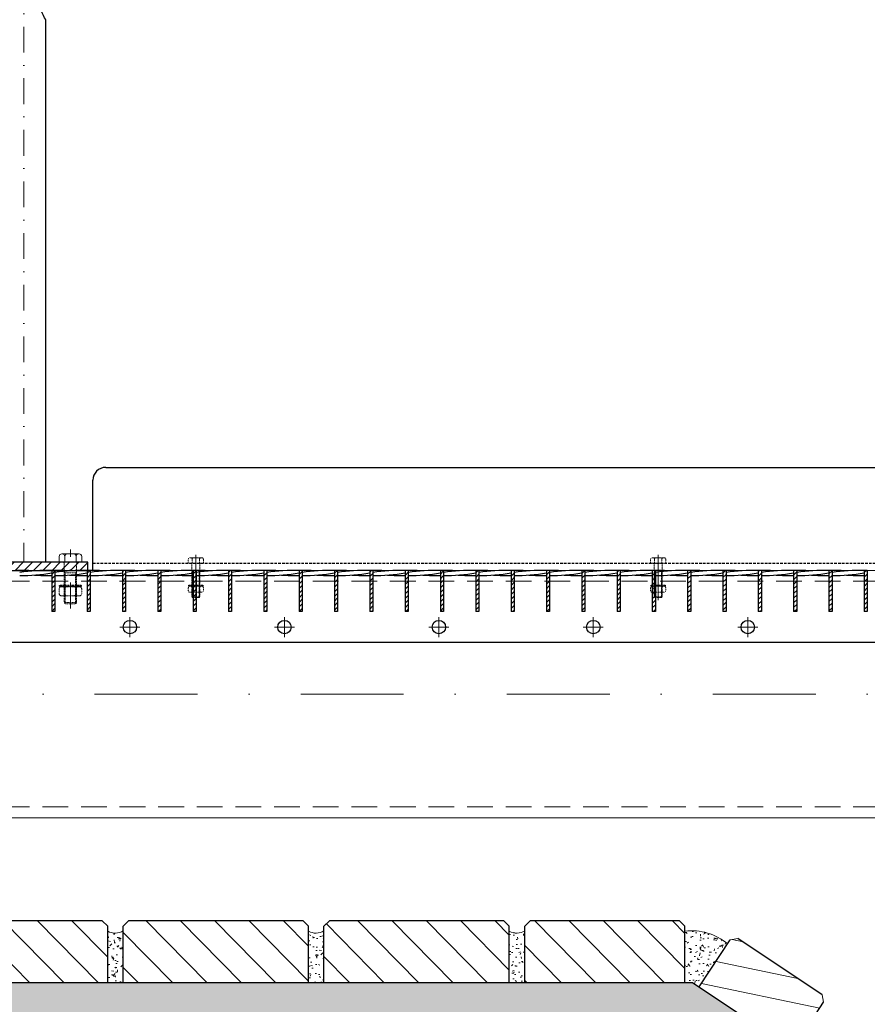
# Model space of a CAD drawing. Header units: millimetres. Extents: x -6179 to 18141, y -8419 to 8561.
# Tile 540 of 579: x -3657 to -2834, y 6246 to 7202. Entities that reach past the tile are written whole.
import ezdxf

# ---------------------------------------------------------------- set-up
doc = ezdxf.new("R2010")
doc.units = ezdxf.units.MM
for name, pattern in [('DASHDOT', [1, 0.5, -0.25, 0, -0.25]), ('HIDDEN', [0.375, 0.25, -0.125]), ('STRICHPUNKT', [25.4, 12.7, -6.35, 0, -6.35])]:
    doc.linetypes.add(name, pattern=pattern)
for name, color, linetype, lineweight in [('Bemaßung', 7, 'Continuous', 9), ('Dübel', 7, 'Continuous', 9), ('Geländer', 7, 'Continuous', 25), ('Mutter M12', 7, 'Continuous', 9), ('Pflaster-Gehweg', 7, 'Continuous', 15), ('Schraffur Stahl', 7, 'Continuous', 5), ('Schrauben M12', 7, 'Continuous', 9), ('Stufen&Podest', 7, 'Continuous', 9), ('Tragegurt', 7, 'Continuous', 20)]:
    doc.layers.add(name, color=color, linetype=linetype, lineweight=lineweight)
doc.layers.add('POL_Bema', color=7, linetype='Continuous')
doc.dimstyles.new('DIN', dxfattribs={"dimtxt": 2.5, "dimasz": 2.5, "dimexe": 1.25, "dimexo": 0.625, "dimtad": 1, "dimtih": 1, "dimdec": 4, "dimdsep": 46, "dimlunit": 6, "dimtxsty": 'Standard', "dimcen": 2.5, "dimadec": 0, "dimazin": 0, "dimtfac": 1, "dimtdec": 4, "dimtmove": 0, "dimatfit": 3, "dimfxl": 0, "dimtvp": 1, "dimtolj": 1, "dimtzin": 0, "dimarcsym": 0})

# ---------------------------------------------------------------- blocks, each defined once
blk = doc.blocks.new('_Oblique')
at = {"layer": 'POL_Bema', "color": 0, "lineweight": -2}
blk.add_line((-0.5, -0.5), (0.5, 0.5), dxfattribs=at)
blk = doc.blocks.new('*D51')
at = {"layer": 'Bemaßung', "color": 0, "lineweight": -2}
for p, q in [((-4984.62, 7967.21), (-4984.62, 8194.98)), ((-2120.62, 7967.21), (-2120.62, 8194.98)), ((-4984.62, 8144.98), (-2120.62, 8144.98))]:
    blk.add_line(p, q, dxfattribs=at)
at = {"layer": 'DEFPOINTS', "color": 0}
for p in [(-2120.62, 8144.98), (-4984.62, 6667.21), (-2120.62, 6667.21)]:
    blk.add_point(p, dxfattribs=at)
at = {"layer": 'Bemaßung', "color": 0, "lineweight": -2, "xscale": 50, "yscale": 50, "zscale": 50, "rotation": 180}
blk.add_blockref('_Oblique', (-4984.62, 8144.98), dxfattribs=at)
at = {"layer": 'Bemaßung', "color": 0, "lineweight": -2, "xscale": 50, "yscale": 50, "zscale": 50}
blk.add_blockref('_Oblique', (-2120.62, 8144.98), dxfattribs=at)
at = {"layer": 'Bemaßung', "color": 0, "insert": (-3552.62, 8244.98), "char_height": 100, "attachment_point": 5}
blk.add_mtext('\\A1;X', dxfattribs=at)

msp = doc.modelspace()

# ---------------------------------------------------------------- hatches: boundary and pattern name
at = {"layer": 'Geländer', "lineweight": 9}
h = msp.add_hatch(dxfattribs=at)
h.set_pattern_fill('ANSI31', color=256, scale=2, angle=180, style=0)
h.set_pattern_definition([(225, (-130705.211, 7412.2677), (4.49012806, -4.49012806), [])])
h.paths.add_polyline_path([(-3607.41948, 6675.207), (-3590.61948, 6675.207), (-3590.61948, 6667.207), (-3607.41948, 6667.207)])
h.paths.add_polyline_path([(-3652.61948, 6675.207), (-3607.41948, 6675.207), (-3607.41948, 6667.207), (-3652.61948, 6667.207)])
h.paths.add_polyline_path([(-3691.82473, 6674.007, -0.414213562), (-3690.62473, 6675.207), (-3686.85508, 6675.207), (-3652.61948, 6675.207), (-3652.61948, 6667.207), (-3691.82473, 6667.207)])
h.paths.add_polyline_path([(-3703.82473, 6674.007, 0.414213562), (-3705.02473, 6675.207), (-3697.81948, 6675.207), (-3697.81948, 6667.207), (-3703.82473, 6667.207)])
h.paths.add_polyline_path([(-3697.81948, 6675.207), (-3690.62473, 6675.207, 0.414213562), (-3691.82473, 6674.007), (-3691.82473, 6667.207), (-3697.81948, 6667.207)])
h.paths.add_polyline_path([(-3714.61948, 6675.207), (-3705.02473, 6675.207, -0.414213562), (-3703.82473, 6674.007), (-3703.82473, 6667.207), (-3714.61948, 6667.207)])
at = {"layer": 'Pflaster-Gehweg', "lineweight": 9}
h = msp.add_hatch(dxfattribs=at)
h.set_pattern_fill('LINE', color=256, scale=7.5, angle=134.478646, style=0)
h.set_pattern_definition([(134.478646, (-14909094.754, 2636831.464), (-16.990495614, -16.684070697), [])])
h.paths.add_polyline_path([(-3751.19553, 6267.207), (-3751.19553, 6321.9037), (-3745.89223, 6327.207), (-3576.49883, 6327.207), (-3571.19553, 6321.9037), (-3571.19553, 6267.207)], flags=0)
h = msp.add_hatch(dxfattribs=at)
h.set_pattern_fill('LINE', color=256, scale=7.5, angle=134.478646, style=0)
h.set_pattern_definition([(134.478646, (-14909289.754, 2636831.464), (-16.990495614, -16.684070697), [])])
h.paths.add_polyline_path([(-3556.19553, 6267.207), (-3556.19553, 6321.9037), (-3550.89223, 6327.207), (-3381.49883, 6327.207), (-3376.19553, 6321.9037), (-3376.19553, 6267.207)], flags=0)
h = msp.add_hatch(dxfattribs=at)
h.set_pattern_fill('LINE', color=256, scale=7.5, angle=134.478646, style=0)
h.set_pattern_definition([(134.478646, (-14909484.754, 2636831.464), (-16.990495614, -16.684070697), [])])
h.paths.add_polyline_path([(-3361.19553, 6267.207), (-3361.19553, 6321.9037), (-3355.89223, 6327.207), (-3186.49883, 6327.207), (-3181.19553, 6321.9037), (-3181.19553, 6267.207)], flags=0)
h = msp.add_hatch(dxfattribs=at)
h.set_pattern_fill('LINE', color=256, scale=7.5, angle=134.478646, style=0)
h.set_pattern_definition([(134.478646, (-14909679.754, 2636831.464), (-16.990495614, -16.684070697), [])])
h.paths.add_polyline_path([(-3166.19553, 6267.207), (-3166.19553, 6321.9037), (-3160.89223, 6327.207), (-3016.07546, 6327.207), (-3010.77215, 6321.9037), (-3010.77215, 6267.207)], flags=0)
at = {"layer": 'Pflaster-Gehweg'}
h = msp.add_hatch(dxfattribs=at)
h.set_pattern_fill('AR-CONC', color=256, scale=0.1, angle=-0.521354, style=0)
h.set_pattern_definition([(49.478646, (-14909094.754, 2636831.464), (18.203209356, -1.759616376), [1.905, -20.955]), (354.478646, (-14909094.754, 2636831.464), (-3.350290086, 19.136941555), [1.524, -16.764]), (99.929646, (-14909093.238, 2636831.317), (14.85298434, 17.37723763), [1.619, -17.809]), (45.662846, (-14909094.708, 2636836.544), (27.068526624, -4.45071948), [2.8575, -31.4325]), (96.114246, (-14909092.453, 2636836.173), (23.96457854, 24.52551198), [2.4285, -26.7135]), (350.662646, (-14909094.708, 2636836.544), (23.964615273, 24.52546784), [2.286, -25.146]), (20.478646, (-14909092.18, 2636835.25), (15.067806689, -10.364086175), [1.905, -20.955]), (325.478646, (-14909092.18, 2636835.25), (6.347543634, 18.361799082), [1.524, -16.764]), (70.930046, (-14909090.924, 2636834.387), (21.415308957, 7.997754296), [1.619, -17.809]), (36.978645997, (-14909094.7545, 2636831.464), (0.3857860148, 8.4523434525), [0, -16.5608, 0, -17.018, 0, -16.8275]), (6.978646, (-14909094.7545, 2636831.464), (6.7728461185, 9.956842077), [0, -9.7028, 0, -16.1798, 0, -6.4135]), (326.978645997, (-14909100.4184, 2636831.5155), (13.5532854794, -0.696227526), [0, -6.35, 0, -19.812, 0, -26.289]), (316.978646, (-14909102.958, 2636831.539), (14.835441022, 2.407757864), [0, -8.255, 0, -13.1572, 0, -18.669])])
h.paths.add_polyline_path([(-3571.19553, 6267.207), (-3571.19553, 6317.09056, 0.13130254), (-3563.69553, 6315.15942, 0.132018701), (-3556.19553, 6317.24818), (-3556.19553, 6267.207)], flags=0)
h = msp.add_hatch(dxfattribs=at)
h.set_pattern_fill('AR-CONC', color=256, scale=0.1, angle=-0.521354, style=0)
h.set_pattern_definition([(49.478646, (-14909289.754, 2636831.464), (18.203209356, -1.759616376), [1.905, -20.955]), (354.478646, (-14909289.754, 2636831.464), (-3.350290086, 19.136941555), [1.524, -16.764]), (99.929646, (-14909288.238, 2636831.317), (14.85298434, 17.37723763), [1.619, -17.809]), (45.662846, (-14909289.708, 2636836.544), (27.068526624, -4.45071948), [2.8575, -31.4325]), (96.114246, (-14909287.453, 2636836.173), (23.96457854, 24.52551198), [2.4285, -26.7135]), (350.662646, (-14909289.708, 2636836.544), (23.964615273, 24.52546784), [2.286, -25.146]), (20.478646, (-14909287.18, 2636835.25), (15.067806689, -10.364086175), [1.905, -20.955]), (325.478646, (-14909287.18, 2636835.25), (6.347543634, 18.361799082), [1.524, -16.764]), (70.930046, (-14909285.924, 2636834.387), (21.415308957, 7.997754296), [1.619, -17.809]), (36.978645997, (-14909289.7545, 2636831.464), (0.3857860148, 8.4523434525), [0, -16.5608, 0, -17.018, 0, -16.8275]), (6.978646, (-14909289.7545, 2636831.464), (6.7728461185, 9.956842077), [0, -9.7028, 0, -16.1798, 0, -6.4135]), (326.978645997, (-14909295.4184, 2636831.5155), (13.5532854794, -0.696227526), [0, -6.35, 0, -19.812, 0, -26.289]), (316.978646, (-14909297.958, 2636831.539), (14.835441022, 2.407757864), [0, -8.255, 0, -13.1572, 0, -18.669])])
h.paths.add_polyline_path([(-3376.19553, 6267.207), (-3376.19553, 6317.09056, 0.13130254), (-3368.69553, 6315.15942, 0.132018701), (-3361.19553, 6317.24818), (-3361.19553, 6267.207)], flags=0)
h = msp.add_hatch(dxfattribs=at)
h.set_pattern_fill('AR-CONC', color=256, scale=0.1, angle=-0.521354, style=0)
h.set_pattern_definition([(49.478646, (-14909484.754, 2636831.464), (18.203209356, -1.759616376), [1.905, -20.955]), (354.478646, (-14909484.754, 2636831.464), (-3.350290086, 19.136941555), [1.524, -16.764]), (99.929646, (-14909483.238, 2636831.317), (14.85298434, 17.37723763), [1.619, -17.809]), (45.662846, (-14909484.708, 2636836.544), (27.068526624, -4.45071948), [2.8575, -31.4325]), (96.114246, (-14909482.453, 2636836.173), (23.96457854, 24.52551198), [2.4285, -26.7135]), (350.662646, (-14909484.708, 2636836.544), (23.964615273, 24.52546784), [2.286, -25.146]), (20.478646, (-14909482.18, 2636835.25), (15.067806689, -10.364086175), [1.905, -20.955]), (325.478646, (-14909482.18, 2636835.25), (6.347543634, 18.361799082), [1.524, -16.764]), (70.930046, (-14909480.924, 2636834.387), (21.415308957, 7.997754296), [1.619, -17.809]), (36.978645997, (-14909484.7545, 2636831.464), (0.3857860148, 8.4523434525), [0, -16.5608, 0, -17.018, 0, -16.8275]), (6.978646, (-14909484.7545, 2636831.464), (6.7728461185, 9.956842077), [0, -9.7028, 0, -16.1798, 0, -6.4135]), (326.978645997, (-14909490.4184, 2636831.5155), (13.5532854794, -0.696227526), [0, -6.35, 0, -19.812, 0, -26.289]), (316.978646, (-14909492.958, 2636831.539), (14.835441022, 2.407757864), [0, -8.255, 0, -13.1572, 0, -18.669])])
h.paths.add_polyline_path([(-3181.19553, 6267.207), (-3181.19553, 6317.09056, 0.13130254), (-3173.69553, 6315.15942, 0.132018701), (-3166.19553, 6317.24818), (-3166.19553, 6267.207)], flags=0)
at = {"layer": 'Pflaster-Gehweg', "lineweight": 9}
h = msp.add_hatch(dxfattribs=at)
h.set_pattern_fill('AR-CONC', color=256, scale=0.1, angle=33.16871353, style=0)
h.set_pattern_definition([(83.16871353, (-13882273.218, -6017509.677), (16.122045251, 8.633234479), [1.905, -20.955]), (28.16871353, (-13882273.218, -6017509.677), (-13.402875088, 14.064491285), [1.524, -16.764]), (133.61971353, (-13882271.875, -6017508.958), (2.719272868, 22.697689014), [1.619, -17.809]), (79.35291353, (-13882275.997, -6017505.425), (24.991190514, 11.311694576), [2.8575, -31.4325]), (129.80431353, (-13882273.915, -6017504.483), (6.335428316, 33.69961588), [2.4285, -26.7135]), (24.35271353, (-13882275.997, -6017505.425), (6.335483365, 33.69959953), [2.286, -25.146]), (54.16871353, (-13882273.176, -6017505.099), (18.286133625, -0.265325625), [1.905, -20.955]), (359.16871353, (-13882273.176, -6017505.099), (-4.903818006, 18.79892403), [1.524, -16.764]), (104.62011353, (-13882271.653, -6017505.12), (13.382258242, 18.533609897), [1.619, -17.809]), (70.668713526, (-13882273.218, -6017509.6775), (-4.367523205, 7.2467704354), [0, -16.5608, 0, -17.018, 0, -16.8275]), (40.668713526, (-13882273.218, -6017509.6775), (0.112286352, 12.0414924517), [0, -9.7028, 0, -16.1798, 0, -6.4135]), (0.668713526, (-13882277.9594, -6017512.7764), (11.6632127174, 6.9387137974), [0, -6.35, 0, -19.812, 0, -26.289]), (350.66871353, (-13882280.086, -6017514.166), (11.0082493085, 10.232597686), [0, -8.255, 0, -13.1572, 0, -18.669])])
h.paths.add_polyline_path([(-3010.77215, 6267.207), (-3010.77215, 6317.09056, -0.209527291), (-2969.13924, 6304.60782), (-2996.89709, 6262.97104), (-3003.25104, 6267.207)], flags=0)
h = msp.add_hatch(dxfattribs=at)
h.set_pattern_fill('LINE', color=256, scale=7.5, angle=168.16871353, style=0)
h.set_pattern_definition([(168.16871353, (-13882376.327, -6017578.417), (-4.882289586, -23.306617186), [])])
h.paths.add_polyline_path([(-2996.89709, 6262.97104), (-2966.55682, 6308.48144), (-2959.20247, 6309.95231), (-2877.39916, 6255.41677), (-2875.92829, 6248.06242), (-2906.26856, 6202.55202)], flags=0)
h = msp.add_hatch(dxfattribs=at)
h.set_pattern_fill('AR-CONC', color=256, style=0)
h.set_pattern_definition([(130, (-93553.76, 164.34), (-182.18467, -15.93909), [19.05, -209.55]), (185, (-93553.76, 164.34), (35.24283, 191.05664), [15.24, -167.64]), (79.549, (-93568.94, 163), (-146.9425, 175.1167), [16.19, -178.09]), (133.8158, (-93553.76, 215.14), (-271.07904, -42.04233), [28.575, -314.325]), (83.3644, (-93576.35, 211.63), (-237.4042, 247.42556), [24.285, -267.135]), (188.816, (-93553.76, 215.14), (-237.4046, 247.4251), [22.86, -251.46]), (159, (-93579.16, 202.44), (-151.61488, -102.26552), [19.05, -209.55]), (214, (-93579.16, 202.44), (-61.80203, 184.18797), [15.24, -167.64]), (108.5486, (-93591.8, 193.91), (-213.4165, 81.92286), [16.19, -178.09]), (142.5, (-93553.76, 164.336), (-3.088603, 84.55504), [0, -165.608, 0, -170.18, 0, -168.275]), (172.5, (-93553.76, 164.34), (-66.81966, 100.180575), [0, -97.028, 0, -161.798, 0, -64.135]), (212.5, (-93497.12, 164.336), (-135.590595, -5.728744), [0, -63.5, 0, -198.12, 0, -262.89]), (222.5, (-93471.72, 164.34), (-148.12918, 25.42649), [0, -82.55, 0, -131.572, 0, -186.69])])
h.paths.add_polyline_path([(2004.38052, 2928.78596), (2004.38052, 2748.5084), (-3048.66738, 6117.207), (-4546.19553, 6117.207), (-4546.19553, 6267.207), (-3003.25104, 6267.207)], flags=0)
at = {"layer": 'Schraffur Stahl'}
h = msp.add_hatch(dxfattribs=at)
h.set_pattern_fill('ANSI31', color=256, angle=180, style=0)
h.set_pattern_definition([(225, (-14931104.6048, 2498963.7864), (2.2450640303, -2.2450640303), [])])
h.paths.add_polyline_path([(-3622.41948, 6667.207), (-3622.41948, 6627.207), (-3625.41948, 6627.207), (-3625.41948, 6667.207)], flags=0)
h = msp.add_hatch(dxfattribs=at)
h.set_pattern_fill('ANSI31', color=256, angle=180, style=0)
h.set_pattern_definition([(225, (-14931138.9048, 2498963.7864), (2.2450640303, -2.2450640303), [])])
h.paths.add_polyline_path([(-3588.11948, 6667.207), (-3588.11948, 6627.207), (-3591.11948, 6627.207), (-3591.11948, 6667.207)], flags=0)
h = msp.add_hatch(dxfattribs=at)
h.set_pattern_fill('ANSI31', color=256, angle=180, style=0)
h.set_pattern_definition([(225, (-14931173.2048, 2498963.7864), (2.2450640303, -2.2450640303), [])])
h.paths.add_polyline_path([(-3553.81948, 6667.207), (-3553.81948, 6627.207), (-3556.81948, 6627.207), (-3556.81948, 6667.207)], flags=0)
h = msp.add_hatch(dxfattribs=at)
h.set_pattern_fill('ANSI31', color=256, angle=180, style=0)
h.set_pattern_definition([(225, (-14931207.5048, 2498963.7864), (2.2450640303, -2.2450640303), [])])
h.paths.add_polyline_path([(-3519.51948, 6667.207), (-3519.51948, 6627.207), (-3522.51948, 6627.207), (-3522.51948, 6667.207)], flags=0)
h = msp.add_hatch(dxfattribs=at)
h.set_pattern_fill('ANSI31', color=256, angle=180, style=0)
h.set_pattern_definition([(225, (-14931241.8048, 2498963.7864), (2.2450640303, -2.2450640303), [])])
h.paths.add_polyline_path([(-3485.21948, 6667.207), (-3485.21948, 6627.207), (-3488.21948, 6627.207), (-3488.21948, 6667.207)], flags=0)
h = msp.add_hatch(dxfattribs=at)
h.set_pattern_fill('ANSI31', color=256, angle=180, style=0)
h.set_pattern_definition([(225, (-14931276.1048, 2498963.7864), (2.2450640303, -2.2450640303), [])])
h.paths.add_polyline_path([(-3450.91948, 6667.207), (-3450.91948, 6627.207), (-3453.91948, 6627.207), (-3453.91948, 6667.207)], flags=0)
h = msp.add_hatch(dxfattribs=at)
h.set_pattern_fill('ANSI31', color=256, angle=180, style=0)
h.set_pattern_definition([(225, (-14931310.4048, 2498963.7864), (2.2450640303, -2.2450640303), [])])
h.paths.add_polyline_path([(-3416.61948, 6667.207), (-3416.61948, 6627.207), (-3419.61948, 6627.207), (-3419.61948, 6667.207)], flags=0)
h = msp.add_hatch(dxfattribs=at)
h.set_pattern_fill('ANSI31', color=256, angle=180, style=0)
h.set_pattern_definition([(225, (-14931344.7048, 2498963.7864), (2.2450640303, -2.2450640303), [])])
h.paths.add_polyline_path([(-3382.31948, 6667.207), (-3382.31948, 6627.207), (-3385.31948, 6627.207), (-3385.31948, 6667.207)], flags=0)
h = msp.add_hatch(dxfattribs=at)
h.set_pattern_fill('ANSI31', color=256, angle=180, style=0)
h.set_pattern_definition([(225, (-14931379.0048, 2498963.7864), (2.2450640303, -2.2450640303), [])])
h.paths.add_polyline_path([(-3348.01948, 6667.207), (-3348.01948, 6627.207), (-3351.01948, 6627.207), (-3351.01948, 6667.207)], flags=0)
h = msp.add_hatch(dxfattribs=at)
h.set_pattern_fill('ANSI31', color=256, angle=180, style=0)
h.set_pattern_definition([(225, (-14931413.3048, 2498963.7864), (2.2450640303, -2.2450640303), [])])
h.paths.add_polyline_path([(-3313.71948, 6667.207), (-3313.71948, 6627.207), (-3316.71948, 6627.207), (-3316.71948, 6667.207)], flags=0)
h = msp.add_hatch(dxfattribs=at)
h.set_pattern_fill('ANSI31', color=256, angle=180, style=0)
h.set_pattern_definition([(225, (-14931447.6048, 2498963.7864), (2.2450640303, -2.2450640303), [])])
h.paths.add_polyline_path([(-3279.41948, 6667.207), (-3279.41948, 6627.207), (-3282.41948, 6627.207), (-3282.41948, 6667.207)], flags=0)
h = msp.add_hatch(dxfattribs=at)
h.set_pattern_fill('ANSI31', color=256, angle=180, style=0)
h.set_pattern_definition([(225, (-14931481.9048, 2498963.7864), (2.2450640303, -2.2450640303), [])])
h.paths.add_polyline_path([(-3245.11948, 6667.207), (-3245.11948, 6627.207), (-3248.11948, 6627.207), (-3248.11948, 6667.207)], flags=0)
h = msp.add_hatch(dxfattribs=at)
h.set_pattern_fill('ANSI31', color=256, angle=180, style=0)
h.set_pattern_definition([(225, (-14931516.2048, 2498963.7864), (2.2450640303, -2.2450640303), [])])
h.paths.add_polyline_path([(-3210.81948, 6667.207), (-3210.81948, 6627.207), (-3213.81948, 6627.207), (-3213.81948, 6667.207)], flags=0)
h = msp.add_hatch(dxfattribs=at)
h.set_pattern_fill('ANSI31', color=256, angle=180, style=0)
h.set_pattern_definition([(225, (-14931550.5048, 2498963.7864), (2.2450640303, -2.2450640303), [])])
h.paths.add_polyline_path([(-3176.51948, 6667.207), (-3176.51948, 6627.207), (-3179.51948, 6627.207), (-3179.51948, 6667.207)], flags=0)
h = msp.add_hatch(dxfattribs=at)
h.set_pattern_fill('ANSI31', color=256, angle=180, style=0)
h.set_pattern_definition([(225, (-14931584.8048, 2498963.7864), (2.2450640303, -2.2450640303), [])])
h.paths.add_polyline_path([(-3142.21948, 6667.207), (-3142.21948, 6627.207), (-3145.21948, 6627.207), (-3145.21948, 6667.207)], flags=0)
h = msp.add_hatch(dxfattribs=at)
h.set_pattern_fill('ANSI31', color=256, angle=180, style=0)
h.set_pattern_definition([(225, (-14931619.1048, 2498963.7864), (2.2450640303, -2.2450640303), [])])
h.paths.add_polyline_path([(-3107.91948, 6667.207), (-3107.91948, 6627.207), (-3110.91948, 6627.207), (-3110.91948, 6667.207)], flags=0)
h = msp.add_hatch(dxfattribs=at)
h.set_pattern_fill('ANSI31', color=256, angle=180, style=0)
h.set_pattern_definition([(225, (-14931653.4048, 2498963.7864), (2.2450640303, -2.2450640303), [])])
h.paths.add_polyline_path([(-3073.61948, 6667.207), (-3073.61948, 6627.207), (-3076.61948, 6627.207), (-3076.61948, 6667.207)], flags=0)
h = msp.add_hatch(dxfattribs=at)
h.set_pattern_fill('ANSI31', color=256, angle=180, style=0)
h.set_pattern_definition([(225, (-14931687.7048, 2498963.7864), (2.2450640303, -2.2450640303), [])])
h.paths.add_polyline_path([(-3039.31948, 6667.207), (-3039.31948, 6627.207), (-3042.31948, 6627.207), (-3042.31948, 6667.207)], flags=0)
h = msp.add_hatch(dxfattribs=at)
h.set_pattern_fill('ANSI31', color=256, angle=180, style=0)
h.set_pattern_definition([(225, (-14931722.0048, 2498963.7864), (2.2450640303, -2.2450640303), [])])
h.paths.add_polyline_path([(-3005.01948, 6667.207), (-3005.01948, 6627.207), (-3008.01948, 6627.207), (-3008.01948, 6667.207)], flags=0)
h = msp.add_hatch(dxfattribs=at)
h.set_pattern_fill('ANSI31', color=256, angle=180, style=0)
h.set_pattern_definition([(225, (-14931756.3048, 2498963.7864), (2.2450640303, -2.2450640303), [])])
h.paths.add_polyline_path([(-2970.71948, 6667.207), (-2970.71948, 6627.207), (-2973.71948, 6627.207), (-2973.71948, 6667.207)], flags=0)
h = msp.add_hatch(dxfattribs=at)
h.set_pattern_fill('ANSI31', color=256, angle=180, style=0)
h.set_pattern_definition([(225, (-14931790.6048, 2498963.7864), (2.2450640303, -2.2450640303), [])])
h.paths.add_polyline_path([(-2936.41948, 6667.207), (-2936.41948, 6627.207), (-2939.41948, 6627.207), (-2939.41948, 6667.207)], flags=0)
h = msp.add_hatch(dxfattribs=at)
h.set_pattern_fill('ANSI31', color=256, angle=180, style=0)
h.set_pattern_definition([(225, (-14931824.9048, 2498963.7864), (2.2450640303, -2.2450640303), [])])
h.paths.add_polyline_path([(-2902.11948, 6667.207), (-2902.11948, 6627.207), (-2905.11948, 6627.207), (-2905.11948, 6667.207)], flags=0)
h = msp.add_hatch(dxfattribs=at)
h.set_pattern_fill('ANSI31', color=256, angle=180, style=0)
h.set_pattern_definition([(225, (-14931859.2048, 2498963.7864), (2.2450640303, -2.2450640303), [])])
h.paths.add_polyline_path([(-2867.81948, 6667.207), (-2867.81948, 6627.207), (-2870.81948, 6627.207), (-2870.81948, 6667.207)], flags=0)
h = msp.add_hatch(dxfattribs=at)
h.set_pattern_fill('ANSI31', color=256, angle=180, style=0)
h.set_pattern_definition([(225, (-14931893.5048, 2498963.7864), (2.2450640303, -2.2450640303), [])])
h.paths.add_polyline_path([(-2833.51948, 6667.207), (-2833.51948, 6627.207), (-2836.51948, 6627.207), (-2836.51948, 6667.207)], flags=0)

# ---------------------------------------------------------------- linework, layer by layer
at = {"layer": 'Dübel', "linetype": 'DASHDOT', "lineweight": 9, "ltscale": 50}
for p, q in [((-3652.61948, 7746.007), (-3652.61948, 6675.207)), ((-3607.41423, 6630.3807), (-3607.41423, 6687.56876))]:
    msp.add_line(p, q, dxfattribs=at)
at = {"layer": 'Dübel', "linetype": 'DASHDOT', "lineweight": 9, "ltscale": 200}
msp.add_line((-4984.61948, 6547.207), (-2162.71321, 6547.207), dxfattribs=at)
at = {"layer": 'Geländer'}
for p, q in [((-3631.41948, 6675.207), (-3631.41948, 7201.707)), ((-3573.11948, 6767.207), (-2500.11948, 6767.207)), ((-3585.61948, 6667.207), (-3585.61948, 6754.707)), ((-3590.61948, 6675.207), (-3714.61948, 6675.207)), ((-3590.61948, 6667.207), (-3590.61948, 6675.207)), ((-3714.61948, 6667.207), (-3590.61948, 6667.207))]:
    msp.add_line(p, q, dxfattribs=at)
at = {"layer": 'Geländer', "linetype": 'HIDDEN', "ltscale": 10}
msp.add_line((-3585.61948, 6674.207), (-2487.61948, 6674.207), dxfattribs=at)
at = {"layer": 'Geländer'}
msp.add_lwpolyline([(-3631.41948, 7201.707), (-3631.69278, 7202.1653), (-3632.49994, 7203.50896), (-3633.65802, 7205.64641), (-3634.89166, 7208.432), (-3635.85224, 7211.67588), (-3636.2179, 7215.157), (-3635.85224, 7218.63811), (-3634.89166, 7221.882), (-3633.65802, 7224.66758), (-3632.49994, 7226.80504), (-3631.69278, 7228.1487), (-3631.41948, 7228.607)], dxfattribs=at)
msp.add_arc((-3573.11948, 6754.707), 12.5, 90, 180, dxfattribs=at)
at = {"layer": 'Mutter M12', "linetype": 'HIDDEN'}
for p, q in [((-3615.88389, 6651.40607), (-3615.39906, 6651.40607)), ((-3615.88389, 6651.40607), (-3598.94458, 6651.40607)), ((-3598.94458, 6651.40607), (-3599.4294, 6651.40607)), ((-3491.26592, 6651.93171), (-3490.9427, 6651.93171)), ((-3491.26592, 6651.93171), (-3479.97305, 6651.93171)), ((-3479.97305, 6651.93171), (-3480.29626, 6651.93171)), ((-3042.26592, 6651.93171), (-3041.9427, 6651.93171)), ((-3042.26592, 6651.93171), (-3030.97305, 6651.93171)), ((-3030.97305, 6651.93171), (-3031.29626, 6651.93171)), ((-3618.38389, 6648.90607), (-3618.38389, 6644.9069)), ((-3615.88389, 6642.4069), (-3615.39906, 6642.4069)), ((-3615.88389, 6642.4069), (-3598.94458, 6642.4069)), ((-3612.89906, 6648.90607), (-3612.89906, 6644.9069)), ((-3601.9294, 6648.90607), (-3601.9294, 6644.9069)), ((-3598.94458, 6642.4069), (-3599.4294, 6642.4069)), ((-3596.44458, 6644.9069), (-3596.44458, 6648.90607)), ((-3492.93259, 6650.26504), (-3492.93259, 6647.59892)), ((-3491.26592, 6645.93226), (-3490.9427, 6645.93226)), ((-3491.26592, 6645.93226), (-3479.97305, 6645.93226)), ((-3489.27603, 6650.26504), (-3489.27603, 6647.59892)), ((-3481.96293, 6650.26504), (-3481.96293, 6647.59892)), ((-3479.97305, 6645.93226), (-3480.29626, 6645.93226)), ((-3478.30638, 6647.59892), (-3478.30638, 6650.26504)), ((-3043.93259, 6650.26504), (-3043.93259, 6647.59892)), ((-3042.26592, 6645.93226), (-3041.9427, 6645.93226)), ((-3042.26592, 6645.93226), (-3030.97305, 6645.93226)), ((-3040.27603, 6650.26504), (-3040.27603, 6647.59892)), ((-3032.96293, 6650.26504), (-3032.96293, 6647.59892)), ((-3030.97305, 6645.93226), (-3031.29626, 6645.93226)), ((-3029.30638, 6647.59892), (-3029.30638, 6650.26504))]:
    msp.add_line(p, q, dxfattribs=at)
for centre, radius, start, end in [((-3615.88389, 6648.90607), 2.5, 90, 180), ((-3615.39906, 6648.90607), 2.5, 360, 90), ((-3610.39906, 6648.90607), 2.5, 90, 180), ((-3604.4294, 6648.90607), 2.5, 360, 90), ((-3599.4294, 6648.90607), 2.5, 90, 180), ((-3598.94458, 6648.90607), 2.5, 360, 90), ((-3491.26592, 6650.26504), 1.66667, 90, 180), ((-3490.9427, 6650.26504), 1.66667, 360, 90), ((-3487.60937, 6650.26504), 1.66667, 90, 180), ((-3483.6296, 6650.26504), 1.66667, 360, 90), ((-3480.29626, 6650.26504), 1.66667, 90, 180), ((-3479.97305, 6650.26504), 1.66667, 360, 90), ((-3042.26592, 6650.26504), 1.66667, 90, 180), ((-3041.9427, 6650.26504), 1.66667, 360, 90), ((-3038.60937, 6650.26504), 1.66667, 90, 180), ((-3034.6296, 6650.26504), 1.66667, 360, 90), ((-3031.29626, 6650.26504), 1.66667, 90, 180), ((-3030.97305, 6650.26504), 1.66667, 360, 90), ((-3615.88389, 6644.9069), 2.5, 180, 270), ((-3615.39906, 6644.9069), 2.5, 270, 360), ((-3610.39906, 6644.9069), 2.5, 180, 270), ((-3604.4294, 6644.9069), 2.5, 270, 360), ((-3599.4294, 6644.9069), 2.5, 180, 270), ((-3598.94458, 6644.9069), 2.5, 270, 360), ((-3491.26592, 6647.59892), 1.66667, 180, 270), ((-3490.9427, 6647.59892), 1.66667, 270, 360), ((-3487.60937, 6647.59892), 1.66667, 180, 270), ((-3483.6296, 6647.59892), 1.66667, 270, 360), ((-3480.29626, 6647.59892), 1.66667, 180, 270), ((-3479.97305, 6647.59892), 1.66667, 270, 360), ((-3042.26592, 6647.59892), 1.66667, 180, 270), ((-3041.9427, 6647.59892), 1.66667, 270, 360), ((-3038.60937, 6647.59892), 1.66667, 180, 270), ((-3034.6296, 6647.59892), 1.66667, 270, 360), ((-3031.29626, 6647.59892), 1.66667, 180, 270), ((-3030.97305, 6647.59892), 1.66667, 270, 360)]:
    msp.add_arc(centre, radius, start, end, dxfattribs=at)
at = {"layer": 'Pflaster-Gehweg', "lineweight": 25}
for p, q in [((-3576.49883, 6327.207), (-3745.89223, 6327.207)), ((-3381.49883, 6327.207), (-3550.89223, 6327.207)), ((-3186.49883, 6327.207), (-3355.89223, 6327.207)), ((-3016.07546, 6327.207), (-3160.89223, 6327.207)), ((-3571.19553, 6267.207), (-3571.19553, 6321.9037)), ((-3556.19553, 6267.207), (-3556.19553, 6321.9037)), ((-3376.19553, 6267.207), (-3376.19553, 6321.9037)), ((-3361.19553, 6267.207), (-3361.19553, 6321.9037)), ((-3181.19553, 6267.207), (-3181.19553, 6321.9037)), ((-3166.19553, 6267.207), (-3166.19553, 6321.9037)), ((-3010.77215, 6267.207), (-3010.77215, 6321.9037)), ((-2996.89709, 6262.97104), (-2966.55682, 6308.48144)), ((-2877.39916, 6255.41677), (-2959.20247, 6309.95231)), ((-4546.19553, 6267.207), (-3003.25104, 6267.207)), ((-3003.25104, 6267.207), (2004.38052, 2928.78596)), ((-2906.26856, 6202.55201), (-2875.92829, 6248.06242))]:
    msp.add_line(p, q, dxfattribs=at)
at = {"layer": 'Pflaster-Gehweg'}
for p, q in [((-3576.49883, 6327.207), (-3571.19553, 6321.9037)), ((-3550.89223, 6327.207), (-3556.19553, 6321.9037)), ((-3381.49883, 6327.207), (-3376.19553, 6321.9037)), ((-3355.89223, 6327.207), (-3361.19553, 6321.9037)), ((-3186.49883, 6327.207), (-3181.19553, 6321.9037)), ((-3160.89223, 6327.207), (-3166.19553, 6321.9037)), ((-3016.07546, 6327.207), (-3010.77215, 6321.9037)), ((-2959.20247, 6309.95231), (-2966.55682, 6308.48144)), ((-2877.39916, 6255.41677), (-2875.92829, 6248.06242))]:
    msp.add_line(p, q, dxfattribs=at)
for centre, radius, start, end in [((-3563.83202, 6330.1588), 15, 240.60019545, 300.60384775), ((-3368.83202, 6330.1588), 15, 240.60019545, 300.60384775), ((-3173.83202, 6330.1588), 15, 240.60019545, 300.60384775), ((-3004.24033, 6263.20656), 54.27846, 49.70783214, 96.91167293)]:
    msp.add_arc(centre, radius, start, end, dxfattribs=at)
at = {"layer": 'Schrauben M12'}
for p, q in [((-3618.38389, 6680.707), (-3618.38389, 6675.207)), ((-3615.88389, 6683.207), (-3615.39906, 6683.207)), ((-3598.94458, 6683.207), (-3615.88389, 6683.207)), ((-3612.89906, 6680.707), (-3612.89906, 6675.207)), ((-3610.39906, 6683.207), (-3604.4294, 6683.207)), ((-3601.9294, 6680.707), (-3601.9294, 6675.207)), ((-3598.94458, 6683.207), (-3599.4294, 6683.207)), ((-3596.44458, 6680.707), (-3596.44458, 6675.207)), ((-3614.61423, 6675.207), (-3618.38389, 6675.207)), ((-3614.61423, 6675.207), (-3596.44458, 6675.207))]:
    msp.add_line(p, q, dxfattribs=at)
at = {"layer": 'Schrauben M12', "linetype": 'STRICHPUNKT', "lineweight": 9, "ltscale": 10}
for p, q in [((-3485.61948, 6638.33816), (-3485.61948, 6682.44817)), ((-3036.61948, 6638.33816), (-3036.61948, 6682.44817))]:
    msp.add_line(p, q, dxfattribs=at)
at = {"layer": 'Schrauben M12', "linetype": 'HIDDEN'}
for p, q in [((-3613.41423, 6674.007), (-3613.41423, 6635.89427)), ((-3601.41423, 6674.007), (-3601.41423, 6635.89427)), ((-3492.93259, 6677.87367), (-3492.93259, 6674.207)), ((-3490.41948, 6674.207), (-3492.93259, 6674.207)), ((-3491.26592, 6679.54033), (-3490.9427, 6679.54033)), ((-3479.97305, 6679.54033), (-3491.26592, 6679.54033)), ((-3490.41948, 6674.207), (-3478.30638, 6674.207)), ((-3489.61948, 6673.407), (-3489.61948, 6641.59051)), ((-3489.27603, 6677.87367), (-3489.27603, 6674.207)), ((-3487.60937, 6679.54033), (-3483.6296, 6679.54033)), ((-3481.96293, 6677.87367), (-3481.96293, 6674.207)), ((-3481.61948, 6673.407), (-3481.61948, 6641.59051)), ((-3479.97305, 6679.54033), (-3480.29626, 6679.54033)), ((-3478.30638, 6677.87367), (-3478.30638, 6674.207)), ((-3043.93259, 6677.87367), (-3043.93259, 6674.207)), ((-3041.41948, 6674.207), (-3043.93259, 6674.207)), ((-3042.26592, 6679.54033), (-3041.9427, 6679.54033)), ((-3030.97305, 6679.54033), (-3042.26592, 6679.54033)), ((-3041.41948, 6674.207), (-3029.30638, 6674.207)), ((-3040.61948, 6673.407), (-3040.61948, 6641.59051)), ((-3040.27603, 6677.87367), (-3040.27603, 6674.207)), ((-3038.60937, 6679.54033), (-3034.6296, 6679.54033)), ((-3032.96293, 6677.87367), (-3032.96293, 6674.207)), ((-3032.61948, 6673.407), (-3032.61948, 6641.59051)), ((-3030.97305, 6679.54033), (-3031.29626, 6679.54033)), ((-3029.30638, 6677.87367), (-3029.30638, 6674.207)), ((-3601.41423, 6664.707), (-3613.41423, 6664.707)), ((-3481.61948, 6667.207), (-3489.61948, 6667.207)), ((-3032.61948, 6667.207), (-3040.61948, 6667.207)), ((-3612.41423, 6634.89427), (-3613.41423, 6635.89427)), ((-3602.41423, 6634.89427), (-3612.41423, 6634.89427)), ((-3601.41423, 6635.89427), (-3602.41423, 6634.89427)), ((-3488.95282, 6640.92384), (-3489.61948, 6641.59051)), ((-3482.28615, 6640.92384), (-3488.95282, 6640.92384)), ((-3481.61948, 6641.59051), (-3482.28615, 6640.92384)), ((-3039.95282, 6640.92384), (-3040.61948, 6641.59051)), ((-3033.28615, 6640.92384), (-3039.95282, 6640.92384)), ((-3032.61948, 6641.59051), (-3033.28615, 6640.92384))]:
    msp.add_line(p, q, dxfattribs=at)
at = {"layer": 'Schrauben M12', "linetype": 'HIDDEN', "lineweight": 9}
for p, q in [((-3612.41423, 6664.707), (-3613.41423, 6665.707)), ((-3612.41423, 6664.707), (-3612.41423, 6634.89427)), ((-3602.41423, 6664.707), (-3601.41423, 6665.707)), ((-3602.41423, 6664.707), (-3602.41423, 6634.89427)), ((-3488.95282, 6667.207), (-3489.61948, 6667.87367)), ((-3488.95282, 6667.207), (-3488.95282, 6640.92384)), ((-3482.28615, 6667.207), (-3481.61948, 6667.87367)), ((-3482.28615, 6667.207), (-3482.28615, 6640.92384)), ((-3039.95282, 6667.207), (-3040.61948, 6667.87367)), ((-3039.95282, 6667.207), (-3039.95282, 6640.92384)), ((-3033.28615, 6667.207), (-3032.61948, 6667.87367)), ((-3033.28615, 6667.207), (-3033.28615, 6640.92384)), ((-3596.56981, 6652.98298), (-3618.25866, 6652.98298)), ((-3618.25866, 6651.98298), (-3618.25866, 6652.98298)), ((-3596.56981, 6651.98298), (-3618.25866, 6651.98298)), ((-3618.25866, 6651.98298), (-3617.56705, 6651.40607)), ((-3597.26141, 6651.40607), (-3617.56705, 6651.40607)), ((-3596.56981, 6651.98298), (-3597.26141, 6651.40607)), ((-3596.56981, 6651.98298), (-3596.56981, 6652.98298)), ((-3478.38987, 6652.98298), (-3492.8491, 6652.98298)), ((-3492.8491, 6652.31631), (-3492.8491, 6652.98298)), ((-3478.38987, 6652.31631), (-3492.8491, 6652.31631)), ((-3492.8491, 6652.31631), (-3492.38803, 6651.93171)), ((-3478.85094, 6651.93171), (-3492.38803, 6651.93171)), ((-3478.38987, 6652.31631), (-3478.85094, 6651.93171)), ((-3478.38987, 6652.31631), (-3478.38987, 6652.98298)), ((-3029.38986, 6652.98298), (-3043.8491, 6652.98298)), ((-3043.8491, 6652.31631), (-3043.8491, 6652.98298)), ((-3029.38986, 6652.31631), (-3043.8491, 6652.31631)), ((-3043.8491, 6652.31631), (-3043.38803, 6651.93171)), ((-3029.85094, 6651.93171), (-3043.38803, 6651.93171)), ((-3029.38986, 6652.31631), (-3029.85094, 6651.93171)), ((-3029.38986, 6652.31631), (-3029.38986, 6652.98298)), ((-3601.41423, 6635.89427), (-3613.41423, 6635.89427)), ((-3481.61948, 6641.59051), (-3489.61948, 6641.59051)), ((-3032.61948, 6641.59051), (-3040.61948, 6641.59051))]:
    msp.add_line(p, q, dxfattribs=at)
at = {"layer": 'Schrauben M12'}
for centre, start, end in [((-3615.88389, 6680.707), 90, 180), ((-3615.39906, 6680.707), 360, 90), ((-3610.39906, 6680.707), 90, 180), ((-3604.4294, 6680.707), 360, 90), ((-3599.4294, 6680.707), 90, 180), ((-3598.94458, 6680.707), 360, 90)]:
    msp.add_arc(centre, 2.5, start, end, dxfattribs=at)
at = {"layer": 'Schrauben M12', "linetype": 'HIDDEN'}
for centre, radius, start, end in [((-3614.61423, 6674.007), 1.2, 360, 90), ((-3600.21423, 6674.007), 1.2, 90, 180), ((-3491.26592, 6677.87367), 1.66667, 90, 180), ((-3490.9427, 6677.87367), 1.66667, 360, 90), ((-3490.41948, 6673.407), 0.8, 360, 90), ((-3487.60937, 6677.87367), 1.66667, 90, 180), ((-3483.6296, 6677.87367), 1.66667, 360, 90), ((-3480.29626, 6677.87367), 1.66667, 90, 180), ((-3480.81948, 6673.407), 0.8, 90, 180), ((-3479.97305, 6677.87367), 1.66667, 360, 90), ((-3042.26592, 6677.87367), 1.66667, 90, 180), ((-3041.9427, 6677.87367), 1.66667, 360, 90), ((-3041.41948, 6673.407), 0.8, 360, 90), ((-3038.60937, 6677.87367), 1.66667, 90, 180), ((-3034.6296, 6677.87367), 1.66667, 360, 90), ((-3031.29626, 6677.87367), 1.66667, 90, 180), ((-3031.81948, 6673.407), 0.8, 90, 180), ((-3030.97305, 6677.87367), 1.66667, 360, 90)]:
    msp.add_arc(centre, radius, start, end, dxfattribs=at)
at = {"layer": 'Stufen&Podest', "lineweight": 30}
for p, q in [((-3656.71948, 6667.207), (-3659.71948, 6667.207)), ((-3625.41948, 6667.207), (-3625.41948, 6627.207)), ((-3622.41948, 6667.207), (-3625.41948, 6667.207)), ((-3622.41948, 6667.207), (-3622.41948, 6627.207)), ((-3591.11948, 6667.207), (-3591.11948, 6627.207)), ((-3588.11948, 6667.207), (-3591.11948, 6667.207)), ((-3588.11948, 6667.207), (-3588.11948, 6627.207)), ((-3556.81948, 6667.207), (-3556.81948, 6627.207)), ((-3553.81948, 6667.207), (-3556.81948, 6667.207)), ((-3553.81948, 6667.207), (-3553.81948, 6627.207)), ((-3522.51948, 6667.207), (-3522.51948, 6627.207)), ((-3519.51948, 6667.207), (-3522.51948, 6667.207)), ((-3519.51948, 6667.207), (-3519.51948, 6627.207)), ((-3488.21948, 6667.207), (-3488.21948, 6627.207)), ((-3485.21948, 6667.207), (-3488.21948, 6667.207)), ((-3485.21948, 6667.207), (-3485.21948, 6627.207)), ((-3453.91948, 6667.207), (-3453.91948, 6627.207)), ((-3450.91948, 6667.207), (-3453.91948, 6667.207)), ((-3450.91948, 6667.207), (-3450.91948, 6627.207)), ((-3419.61948, 6667.207), (-3419.61948, 6627.207)), ((-3416.61948, 6667.207), (-3419.61948, 6667.207)), ((-3416.61948, 6667.207), (-3416.61948, 6627.207)), ((-3385.31948, 6667.207), (-3385.31948, 6627.207)), ((-3382.31948, 6667.207), (-3385.31948, 6667.207)), ((-3382.31948, 6667.207), (-3382.31948, 6627.207)), ((-3351.01948, 6667.207), (-3351.01948, 6627.207)), ((-3348.01948, 6667.207), (-3351.01948, 6667.207)), ((-3348.01948, 6667.207), (-3348.01948, 6627.207)), ((-3316.71948, 6667.207), (-3316.71948, 6627.207)), ((-3313.71948, 6667.207), (-3316.71948, 6667.207)), ((-3313.71948, 6667.207), (-3313.71948, 6627.207)), ((-3282.41948, 6667.207), (-3282.41948, 6627.207)), ((-3279.41948, 6667.207), (-3282.41948, 6667.207)), ((-3279.41948, 6667.207), (-3279.41948, 6627.207)), ((-3248.11948, 6667.207), (-3248.11948, 6627.207)), ((-3245.11948, 6667.207), (-3248.11948, 6667.207)), ((-3245.11948, 6667.207), (-3245.11948, 6627.207)), ((-3213.81948, 6667.207), (-3213.81948, 6627.207)), ((-3210.81948, 6667.207), (-3213.81948, 6667.207)), ((-3210.81948, 6667.207), (-3210.81948, 6627.207)), ((-3179.51948, 6667.207), (-3179.51948, 6627.207)), ((-3176.51948, 6667.207), (-3179.51948, 6667.207)), ((-3176.51948, 6667.207), (-3176.51948, 6627.207)), ((-3145.21948, 6667.207), (-3145.21948, 6627.207)), ((-3142.21948, 6667.207), (-3145.21948, 6667.207)), ((-3142.21948, 6667.207), (-3142.21948, 6627.207)), ((-3110.91948, 6667.207), (-3110.91948, 6627.207)), ((-3107.91948, 6667.207), (-3110.91948, 6667.207)), ((-3107.91948, 6667.207), (-3107.91948, 6627.207)), ((-3076.61948, 6667.207), (-3076.61948, 6627.207)), ((-3073.61948, 6667.207), (-3076.61948, 6667.207)), ((-3073.61948, 6667.207), (-3073.61948, 6627.207)), ((-3042.31948, 6667.207), (-3042.31948, 6627.207)), ((-3039.31948, 6667.207), (-3042.31948, 6667.207)), ((-3039.31948, 6667.207), (-3039.31948, 6627.207)), ((-3008.01948, 6667.207), (-3008.01948, 6627.207)), ((-3005.01948, 6667.207), (-3008.01948, 6667.207)), ((-3005.01948, 6667.207), (-3005.01948, 6627.207)), ((-2973.71948, 6667.207), (-2973.71948, 6627.207)), ((-2970.71948, 6667.207), (-2973.71948, 6667.207)), ((-2970.71948, 6667.207), (-2970.71948, 6627.207)), ((-2939.41948, 6667.207), (-2939.41948, 6627.207)), ((-2936.41948, 6667.207), (-2939.41948, 6667.207)), ((-2936.41948, 6667.207), (-2936.41948, 6627.207)), ((-2905.11948, 6667.207), (-2905.11948, 6627.207)), ((-2902.11948, 6667.207), (-2905.11948, 6667.207)), ((-2902.11948, 6667.207), (-2902.11948, 6627.207)), ((-2870.81948, 6667.207), (-2870.81948, 6627.207)), ((-2867.81948, 6667.207), (-2870.81948, 6667.207)), ((-2867.81948, 6667.207), (-2867.81948, 6627.207)), ((-2836.51948, 6667.207), (-2836.51948, 6627.207)), ((-2833.51948, 6667.207), (-2836.51948, 6667.207)), ((-2833.51948, 6667.207), (-2833.51948, 6627.207)), ((-3622.41948, 6627.207), (-3625.41948, 6627.207)), ((-3588.11948, 6627.207), (-3591.11948, 6627.207)), ((-3553.81948, 6627.207), (-3556.81948, 6627.207)), ((-3519.51948, 6627.207), (-3522.51948, 6627.207)), ((-3485.21948, 6627.207), (-3488.21948, 6627.207)), ((-3450.91948, 6627.207), (-3453.91948, 6627.207)), ((-3416.61948, 6627.207), (-3419.61948, 6627.207)), ((-3382.31948, 6627.207), (-3385.31948, 6627.207)), ((-3348.01948, 6627.207), (-3351.01948, 6627.207)), ((-3313.71948, 6627.207), (-3316.71948, 6627.207)), ((-3279.41948, 6627.207), (-3282.41948, 6627.207)), ((-3245.11948, 6627.207), (-3248.11948, 6627.207)), ((-3210.81948, 6627.207), (-3213.81948, 6627.207)), ((-3176.51948, 6627.207), (-3179.51948, 6627.207)), ((-3142.21948, 6627.207), (-3145.21948, 6627.207)), ((-3107.91948, 6627.207), (-3110.91948, 6627.207)), ((-3073.61948, 6627.207), (-3076.61948, 6627.207)), ((-3039.31948, 6627.207), (-3042.31948, 6627.207)), ((-3005.01948, 6627.207), (-3008.01948, 6627.207)), ((-2970.71948, 6627.207), (-2973.71948, 6627.207)), ((-2936.41948, 6627.207), (-2939.41948, 6627.207)), ((-2902.11948, 6627.207), (-2905.11948, 6627.207)), ((-2867.81948, 6627.207), (-2870.81948, 6627.207)), ((-2833.51948, 6627.207), (-2836.51948, 6627.207)), ((-2120.61948, 6597.207), (-4954.61948, 6597.207))]:
    msp.add_line(p, q, dxfattribs=at)
at = {"layer": 'Stufen&Podest', "linetype": 'STRICHPUNKT', "lineweight": 9, "ltscale": 10}
for p, q in [((-3549.61948, 6602.49091), (-3549.61948, 6621.92309)), ((-3399.61948, 6602.49091), (-3399.61948, 6621.92309)), ((-3249.61948, 6602.49091), (-3249.61948, 6621.92309)), ((-3099.61948, 6602.49091), (-3099.61948, 6621.92309)), ((-2949.61948, 6602.49091), (-2949.61948, 6621.92309)), ((-3559.33557, 6612.207), (-3539.90339, 6612.207)), ((-3409.33557, 6612.207), (-3389.90339, 6612.207)), ((-3259.33557, 6612.207), (-3239.90339, 6612.207)), ((-3109.33557, 6612.207), (-3089.90339, 6612.207)), ((-2959.33557, 6612.207), (-2939.90339, 6612.207))]:
    msp.add_line(p, q, dxfattribs=at)
at = {"layer": 'Stufen&Podest', "lineweight": 30}
for centre in [(-3549.61948, 6612.207), (-3399.61948, 6612.207), (-3249.61948, 6612.207), (-3099.61948, 6612.207), (-2949.61948, 6612.207)]:
    msp.add_circle(centre, 6.5, dxfattribs=at)
for centre, start, end in [((-3627.72048, 6462.22874), 89.35684827, 98.1326063), ((-3657.41848, 6462.21701), 85.86862889, 89.80462661), ((-3657.41848, 6867.17354), 270.19537315, 278.98056321), ((-3627.72048, 6867.18526), 265.86862905, 270.64315173), ((-3593.42048, 6462.22874), 89.35684827, 98.13260629), ((-3623.11848, 6462.21701), 85.8686289, 89.80462661), ((-3623.11848, 6867.17354), 270.19537315, 278.98056321), ((-3593.42048, 6867.18526), 265.86862909, 270.64315173), ((-3559.12048, 6462.22874), 89.35684827, 98.1326063), ((-3588.81848, 6462.21701), 85.86862889, 89.80462661), ((-3588.81848, 6867.17354), 270.19537315, 278.98056321), ((-3559.12048, 6867.18526), 265.86862905, 270.64315173), ((-3524.82048, 6462.22874), 89.35684827, 98.13260629), ((-3554.51848, 6462.21701), 85.8686289, 89.80462661), ((-3554.51848, 6867.17354), 270.19537315, 278.98056321), ((-3524.82048, 6867.18526), 265.86862909, 270.64315173), ((-3490.52048, 6462.22874), 89.35684827, 98.1326063), ((-3520.21848, 6462.21701), 85.86862889, 89.80462661), ((-3520.21848, 6867.17354), 270.19537315, 278.98056321), ((-3490.52048, 6867.18526), 265.86862905, 270.64315173), ((-3456.22048, 6462.22874), 89.35684827, 98.13260629), ((-3485.91848, 6462.21701), 85.8686289, 89.80462661), ((-3485.91848, 6867.17354), 270.19537315, 278.98056321), ((-3456.22048, 6867.18526), 265.86862909, 270.64315173), ((-3421.92048, 6462.22874), 89.35684827, 98.1326063), ((-3451.61848, 6462.21701), 85.86862889, 89.80462661), ((-3451.61848, 6867.17354), 270.19537315, 278.98056321), ((-3421.92048, 6867.18526), 265.86862905, 270.64315173), ((-3387.62048, 6462.22874), 89.35684827, 98.13260629), ((-3417.31848, 6462.21701), 85.8686289, 89.80462661), ((-3417.31848, 6867.17354), 270.19537315, 278.98056321), ((-3387.62048, 6867.18526), 265.86862909, 270.64315173), ((-3353.32048, 6462.22874), 89.35684827, 98.1326063), ((-3383.01848, 6462.21701), 85.86862889, 89.80462661), ((-3383.01848, 6867.17354), 270.19537315, 278.98056321), ((-3353.32048, 6867.18526), 265.86862905, 270.64315173), ((-3319.02048, 6462.22874), 89.35684827, 98.13260629), ((-3348.71848, 6462.21701), 85.8686289, 89.80462661), ((-3348.71848, 6867.17354), 270.19537315, 278.98056321), ((-3319.02048, 6867.18526), 265.86862909, 270.64315173), ((-3284.72048, 6462.22874), 89.35684827, 98.1326063), ((-3314.41848, 6462.21701), 85.86862889, 89.80462661), ((-3314.41848, 6867.17354), 270.19537315, 278.98056321), ((-3284.72048, 6867.18526), 265.86862905, 270.64315173), ((-3250.42048, 6462.22874), 89.35684827, 98.13260629), ((-3280.11848, 6462.21701), 85.8686289, 89.80462661), ((-3280.11848, 6867.17354), 270.19537315, 278.98056321), ((-3250.42048, 6867.18526), 265.86862909, 270.64315173), ((-3216.12048, 6462.22874), 89.35684827, 98.1326063), ((-3245.81848, 6462.21701), 85.86862889, 89.80462661), ((-3245.81848, 6867.17354), 270.19537315, 278.98056321), ((-3216.12048, 6867.18526), 265.86862905, 270.64315173), ((-3181.82048, 6462.22874), 89.35684827, 98.13260629), ((-3211.51848, 6462.21701), 85.8686289, 89.80462661), ((-3211.51848, 6867.17354), 270.19537315, 278.98056321), ((-3181.82048, 6867.18526), 265.86862909, 270.64315173), ((-3147.52048, 6462.22874), 89.35684827, 98.1326063), ((-3177.21848, 6462.21701), 85.86862889, 89.80462661), ((-3177.21848, 6867.17354), 270.19537315, 278.98056321), ((-3147.52048, 6867.18526), 265.86862905, 270.64315173), ((-3113.22048, 6462.22874), 89.35684827, 98.13260629), ((-3142.91848, 6462.21701), 85.8686289, 89.80462661), ((-3142.91848, 6867.17354), 270.19537315, 278.98056321), ((-3113.22048, 6867.18526), 265.86862909, 270.64315173), ((-3078.92048, 6462.22874), 89.35684827, 98.1326063), ((-3108.61848, 6462.21701), 85.86862889, 89.80462661), ((-3108.61848, 6867.17354), 270.19537315, 278.98056321), ((-3078.92048, 6867.18526), 265.86862905, 270.64315173), ((-3044.62048, 6462.22874), 89.35684827, 98.13260629), ((-3074.31848, 6462.21701), 85.8686289, 89.80462661), ((-3074.31848, 6867.17354), 270.19537315, 278.98056321), ((-3044.62048, 6867.18526), 265.86862909, 270.64315173), ((-3010.32048, 6462.22874), 89.35684827, 98.1326063), ((-3040.01848, 6462.21701), 85.86862889, 89.80462661), ((-3040.01848, 6867.17354), 270.19537315, 278.98056321), ((-3010.32048, 6867.18526), 265.86862905, 270.64315173), ((-2976.02048, 6462.22874), 89.35684827, 98.13260629), ((-3005.71848, 6462.21701), 85.8686289, 89.80462661), ((-3005.71848, 6867.17354), 270.19537315, 278.98056321), ((-2976.02048, 6867.18526), 265.86862909, 270.64315173), ((-2941.72048, 6462.22874), 89.35684827, 98.1326063), ((-2971.41848, 6462.21701), 85.86862889, 89.80462661), ((-2971.41848, 6867.17354), 270.19537315, 278.98056321), ((-2941.72048, 6867.18526), 265.86862905, 270.64315173), ((-2907.42048, 6462.22874), 89.35684827, 98.13260629), ((-2937.11848, 6462.21701), 85.8686289, 89.80462661), ((-2937.11848, 6867.17354), 270.19537315, 278.98056321), ((-2907.42048, 6867.18526), 265.86862909, 270.64315173), ((-2873.12048, 6462.22874), 89.35684827, 98.1326063), ((-2902.81848, 6462.21701), 85.86862889, 89.80462661), ((-2902.81848, 6867.17354), 270.19537315, 278.98056321), ((-2873.12048, 6867.18526), 265.86862905, 270.64315173), ((-2838.82048, 6462.22874), 89.35684827, 98.13260629), ((-2868.51848, 6462.21701), 85.8686289, 89.80462661), ((-2868.51848, 6867.17354), 270.19537315, 278.98056321), ((-2838.82048, 6867.18526), 265.86862909, 270.64315173)]:
    msp.add_arc(centre, 204.99118, start, end, dxfattribs=at)
at = {"layer": 'Tragegurt'}
for p, q in [((-4984.61948, 6667.207), (-2120.61948, 6667.207)), ((-4984.61948, 6427.207), (-2204.80694, 6427.207))]:
    msp.add_line(p, q, dxfattribs=at)
at = {"layer": 'Tragegurt', "linetype": 'HIDDEN', "ltscale": 100}
for p, q in [((-4984.61948, 6656.807), (-2124.2676, 6656.807)), ((-4984.61948, 6437.607), (-2201.15881, 6437.607))]:
    msp.add_line(p, q, dxfattribs=at)

# ---------------------------------------------------------------- dimensions: what is measured, and where the dimension line sits
at = {"layer": 'Bemaßung'}
dim = msp.add_linear_dim(base=(-2120.61948, 8144.97825), p1=(-4984.61948, 6667.207), p2=(-2120.61948, 6667.207), text='X', dimstyle='DIN', override={"dimscale": 100, "dimtxt": 1, "dimasz": 0.5, "dimexe": 0.5, "dimexo": 13, "dimgap": 0.5, "dimtih": 0, "dimdec": 2, "dimblk1": 'Oblique', "dimblk2": 'Oblique', "dimsah": 1, "dimtmove": 2}, dxfattribs=at)
dim.commit()
dim.dimension.update_dxf_attribs({"geometry": '*D51', "text_midpoint": (-3552.61948, 8244.97825)})

doc.saveas('drawing.dxf')
